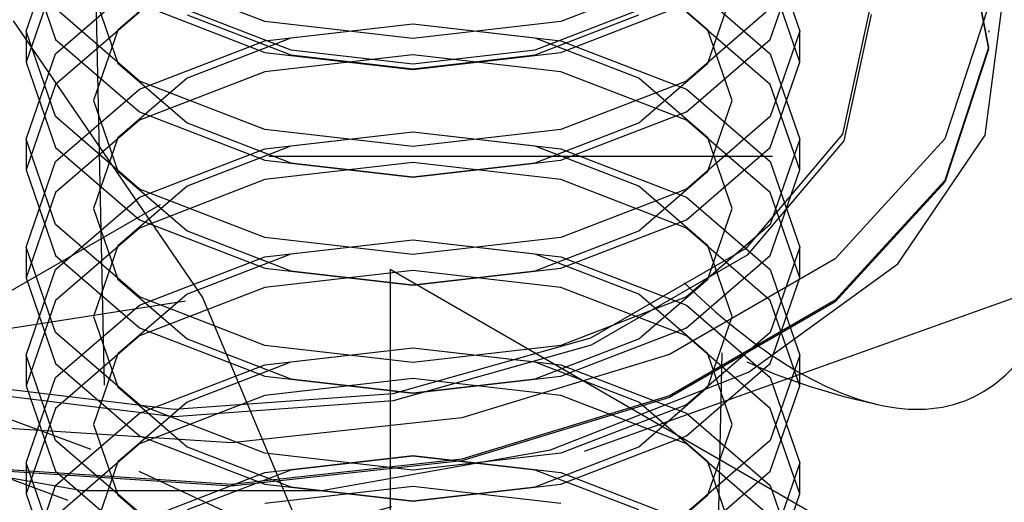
# Model space of a CAD drawing. Header units: inches. Extents: x 1907 to 2452, y -210 to -54.
# Tile 511 of 656: x 2008.3688 to 2008.5643, y -194.9161 to -194.8203. Entities that reach past the tile are written whole.
import ezdxf

# ---------------------------------------------------------------- set-up
doc = ezdxf.new("R2010")
doc.units = ezdxf.units.IN
doc.header["$LTSCALE"] = 0.5
doc.header["$MEASUREMENT"] = 0
doc.linetypes.add('HIDDEN', pattern=[0.22499999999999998, 0.15, -0.075])
doc.layers.add('SID-M-H', color=4, linetype='HIDDEN')

msp = doc.modelspace()

# ---------------------------------------------------------------- linework, layer by layer
at = {"layer": 'SID-M-H'}
for p, q in [((1995.492652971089, -202.3063467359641), (2008.57412842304, -194.7545717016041)), ((2008.383495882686, -194.7928760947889), (2008.387632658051, -194.9863780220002)), ((2008.5061771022, -194.9863780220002), (2008.510313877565, -194.7928760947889)), ((2008.555944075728, -194.7990660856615), (2008.561158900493, -194.8257846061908)), ((2008.555944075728, -194.7993875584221), (2008.561158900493, -194.8261060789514)), ((2008.370133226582, -194.8225585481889), (2008.37597712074, -194.8055982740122)), ((2008.517832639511, -194.8055982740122), (2008.523676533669, -194.8225585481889)), ((2008.370133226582, -194.8072519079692), (2008.37597712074, -194.824212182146)), ((2008.517832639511, -194.824212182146), (2008.523676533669, -194.8072519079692)), ((2008.37597712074, -194.8117231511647), (2008.370133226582, -194.8286834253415)), ((2008.402084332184, -194.8104623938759), (2008.38834401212, -194.8223336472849)), ((2008.417525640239, -194.8206412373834), (2008.392619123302, -194.8110340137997)), ((2008.501190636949, -194.8110340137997), (2008.476284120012, -194.8206412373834)), ((2008.505465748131, -194.8223336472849), (2008.491725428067, -194.8104623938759)), ((2008.523676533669, -194.8286834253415), (2008.517832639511, -194.8117231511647)), ((2008.37597712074, -194.8270297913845), (2008.392619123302, -194.8126515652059)), ((2008.501190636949, -194.8126515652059), (2008.517832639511, -194.8270297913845)), ((2008.383519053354, -194.8149052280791), (2008.38834401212, -194.8289083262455)), ((2008.505465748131, -194.8289083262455), (2008.510290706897, -194.8149052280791)), ((2008.560519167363, -194.8432224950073), (2008.56407217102, -194.8158523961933)), ((2008.392619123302, -194.8171588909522), (2008.417525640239, -194.826766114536)), ((2008.476284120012, -194.826766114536), (2008.501190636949, -194.8171588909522)), ((2008.561158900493, -194.8175374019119), (2008.552499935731, -194.8439562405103)), ((2008.392619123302, -194.832465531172), (2008.37597712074, -194.8180873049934)), ((2008.392619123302, -194.8187764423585), (2008.37597712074, -194.8331546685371)), ((2008.402064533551, -194.8183101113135), (2008.42263745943, -194.8262457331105)), ((2008.402084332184, -194.8193480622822), (2008.422648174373, -194.8272801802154)), ((2008.471161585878, -194.8272801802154), (2008.491725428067, -194.8193480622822)), ((2008.471172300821, -194.8262457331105), (2008.4917452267, -194.8183101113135)), ((2008.517832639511, -194.8180873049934), (2008.501190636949, -194.832465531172)), ((2008.517832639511, -194.8331546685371), (2008.501190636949, -194.8187764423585)), ((2008.537601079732, -194.8179991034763), (2008.532197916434, -194.8430226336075)), ((2008.537870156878, -194.8192397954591), (2008.532456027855, -194.8443141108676)), ((2008.3675509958, -194.8204830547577), (2008.405103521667, -194.8754562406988)), ((2008.446904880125, -194.8240148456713), (2008.417525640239, -194.8206412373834)), ((2008.417525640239, -194.8244758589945), (2008.446904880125, -194.8211022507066)), ((2008.446904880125, -194.8211764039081), (2008.422648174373, -194.823961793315)), ((2008.476284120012, -194.8206412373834), (2008.446904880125, -194.8240148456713)), ((2008.446904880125, -194.8211022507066), (2008.476284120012, -194.8244758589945)), ((2008.471161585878, -194.823961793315), (2008.446904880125, -194.8211764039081)), ((2008.370133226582, -194.8225585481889), (2008.370133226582, -194.8286834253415)), ((2008.37597712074, -194.8395188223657), (2008.370133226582, -194.8225585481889)), ((2008.38834401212, -194.8223336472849), (2008.383519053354, -194.8363367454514)), ((2008.510290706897, -194.8363367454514), (2008.505465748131, -194.8223336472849)), ((2008.523676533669, -194.8225585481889), (2008.517832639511, -194.8395188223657)), ((2008.523676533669, -194.8286834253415), (2008.523676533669, -194.8225585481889)), ((2008.56126816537, -194.8227333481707), (2008.56126816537, -194.8224118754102)), ((2008.37597712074, -194.824212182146), (2008.392619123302, -194.8385904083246)), ((2008.392619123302, -194.8340830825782), (2008.417525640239, -194.8244758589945)), ((2008.422648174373, -194.823961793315), (2008.402084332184, -194.8318939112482)), ((2008.491725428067, -194.8318939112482), (2008.471161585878, -194.823961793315)), ((2008.476284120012, -194.8244758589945), (2008.501190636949, -194.8340830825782)), ((2008.501190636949, -194.8385904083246), (2008.517832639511, -194.824212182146)), ((2008.370133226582, -194.8439900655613), (2008.37597712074, -194.8270297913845)), ((2008.417525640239, -194.826766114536), (2008.446904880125, -194.8301397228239)), ((2008.446904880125, -194.8272271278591), (2008.417525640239, -194.8306007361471)), ((2008.42263745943, -194.8262457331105), (2008.446904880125, -194.8290323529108)), ((2008.422648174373, -194.8272801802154), (2008.446904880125, -194.8300655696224)), ((2008.446904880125, -194.8290323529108), (2008.471172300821, -194.8262457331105)), ((2008.446904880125, -194.8301397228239), (2008.476284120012, -194.826766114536)), ((2008.476284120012, -194.8306007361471), (2008.446904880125, -194.8272271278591)), ((2008.446904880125, -194.8300655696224), (2008.471161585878, -194.8272801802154)), ((2008.517832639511, -194.8270297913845), (2008.523676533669, -194.8439900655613)), ((2008.561158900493, -194.8257846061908), (2008.552499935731, -194.8522034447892)), ((2008.561158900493, -194.8261060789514), (2008.552499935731, -194.8525249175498)), ((2008.370133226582, -194.8286834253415), (2008.37597712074, -194.8456436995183)), ((2008.38834401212, -194.8289083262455), (2008.402084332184, -194.8407795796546)), ((2008.491725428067, -194.8407795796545), (2008.505465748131, -194.8289083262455)), ((2008.517832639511, -194.8456436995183), (2008.523676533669, -194.8286834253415)), ((2008.417525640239, -194.8306007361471), (2008.392619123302, -194.8402079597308)), ((2008.501190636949, -194.8402079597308), (2008.476284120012, -194.8306007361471)), ((2008.37597712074, -194.8331546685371), (2008.370133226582, -194.8501149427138)), ((2008.402084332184, -194.8318939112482), (2008.38834401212, -194.8437651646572)), ((2008.417525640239, -194.8420727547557), (2008.392619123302, -194.832465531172)), ((2008.501190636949, -194.832465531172), (2008.476284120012, -194.8420727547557)), ((2008.505465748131, -194.8437651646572), (2008.491725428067, -194.8318939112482)), ((2008.523676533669, -194.8501149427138), (2008.517832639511, -194.8331546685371)), ((2008.37597712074, -194.8484613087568), (2008.392619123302, -194.8340830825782)), ((2008.501190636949, -194.8340830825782), (2008.517832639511, -194.8484613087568)), ((2008.383519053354, -194.8363367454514), (2008.38834401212, -194.8503398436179)), ((2008.505465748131, -194.8503398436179), (2008.510290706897, -194.8363367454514)), ((2008.392619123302, -194.8385904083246), (2008.417525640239, -194.8481976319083)), ((2008.476284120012, -194.8481976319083), (2008.501190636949, -194.8385904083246)), ((2008.392619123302, -194.8538970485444), (2008.37597712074, -194.8395188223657)), ((2008.392619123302, -194.8402079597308), (2008.37597712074, -194.8545861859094)), ((2008.402084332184, -194.8407795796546), (2008.422648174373, -194.8487116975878)), ((2008.471161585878, -194.8487116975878), (2008.491725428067, -194.8407795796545)), ((2008.517832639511, -194.8395188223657), (2008.501190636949, -194.8538970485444)), ((2008.517832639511, -194.8545861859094), (2008.501190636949, -194.8402079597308)), ((2008.446904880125, -194.8454463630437), (2008.417525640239, -194.8420727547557)), ((2008.417525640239, -194.8459073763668), (2008.446904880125, -194.8425337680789)), ((2008.446904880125, -194.8426079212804), (2008.422648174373, -194.8453933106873)), ((2008.476284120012, -194.8420727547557), (2008.446904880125, -194.8454463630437)), ((2008.446904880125, -194.8425337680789), (2008.476284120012, -194.8459073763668)), ((2008.471161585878, -194.8453933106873), (2008.446904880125, -194.8426079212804)), ((2008.532197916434, -194.8430226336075), (2008.513012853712, -194.8656775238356)), ((2008.543149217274, -194.8687720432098), (2008.560519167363, -194.8432224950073)), ((2008.370133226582, -194.8439900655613), (2008.370133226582, -194.8501149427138)), ((2008.37597712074, -194.8609503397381), (2008.370133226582, -194.8439900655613)), ((2008.38834401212, -194.8437651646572), (2008.383519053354, -194.8577682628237)), ((2008.510290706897, -194.8577682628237), (2008.505465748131, -194.8437651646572)), ((2008.532456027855, -194.8443141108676), (2008.513232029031, -194.8670149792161)), ((2008.523676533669, -194.8439900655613), (2008.517832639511, -194.8609503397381)), ((2008.523676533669, -194.8501149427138), (2008.523676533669, -194.8439900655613)), ((2008.552499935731, -194.8439562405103), (2008.530736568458, -194.8677279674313)), ((2008.37597712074, -194.8456436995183), (2008.392619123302, -194.8600219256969)), ((2008.392619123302, -194.8555145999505), (2008.417525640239, -194.8459073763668)), ((2008.422648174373, -194.8453933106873), (2008.402084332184, -194.8533254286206)), ((2008.491725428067, -194.8533254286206), (2008.471161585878, -194.8453933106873)), ((2008.476284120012, -194.8459073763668), (2008.501190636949, -194.8555145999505)), ((2008.501190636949, -194.8600219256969), (2008.517832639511, -194.8456436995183)), ((2008.018309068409, -194.8473663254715), (2008.605518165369, -194.8473663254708)), ((2008.370133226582, -194.8654215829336), (2008.37597712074, -194.8484613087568)), ((2008.417525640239, -194.8481976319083), (2008.446904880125, -194.8515712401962)), ((2008.446904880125, -194.8486586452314), (2008.417525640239, -194.8520322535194)), ((2008.422648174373, -194.8487116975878), (2008.446904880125, -194.8514970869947)), ((2008.446904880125, -194.8515712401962), (2008.476284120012, -194.8481976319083)), ((2008.476284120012, -194.8520322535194), (2008.446904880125, -194.8486586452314)), ((2008.446904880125, -194.8514970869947), (2008.471161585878, -194.8487116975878)), ((2008.517832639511, -194.8484613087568), (2008.523676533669, -194.8654215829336)), ((2008.370133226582, -194.8501149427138), (2008.37597712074, -194.8670752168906)), ((2008.38834401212, -194.8503398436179), (2008.402084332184, -194.8622110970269)), ((2008.491725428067, -194.8622110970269), (2008.505465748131, -194.8503398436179)), ((2008.517832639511, -194.8670752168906), (2008.523676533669, -194.8501149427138)), ((2008.417525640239, -194.8520322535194), (2008.392619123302, -194.8616394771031)), ((2008.501190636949, -194.8616394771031), (2008.476284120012, -194.8520322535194)), ((2008.552499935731, -194.8522034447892), (2008.530736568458, -194.8759751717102)), ((2008.552499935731, -194.8525249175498), (2008.530736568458, -194.8762966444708)), ((2008.37597712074, -194.8545861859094), (2008.370133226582, -194.8715464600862)), ((2008.402084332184, -194.8533254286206), (2008.38834401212, -194.8651966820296)), ((2008.417525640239, -194.8635042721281), (2008.392619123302, -194.8538970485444)), ((2008.501190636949, -194.8538970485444), (2008.476284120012, -194.8635042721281)), ((2008.505465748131, -194.8651966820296), (2008.491725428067, -194.8533254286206)), ((2008.523676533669, -194.8715464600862), (2008.517832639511, -194.8545861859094)), ((2008.37597712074, -194.8698928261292), (2008.392619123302, -194.8555145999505)), ((2008.501190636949, -194.8555145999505), (2008.517832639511, -194.8698928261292)), ((2008.383519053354, -194.8577682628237), (2008.38834401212, -194.8717713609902)), ((2008.505465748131, -194.8717713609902), (2008.510290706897, -194.8577682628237)), ((2008.392619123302, -194.8600219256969), (2008.417525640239, -194.8696291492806)), ((2008.476284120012, -194.8696291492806), (2008.501190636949, -194.8600219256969)), ((2008.480977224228, -194.9059311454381), (2008.608591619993, -194.8603164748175)), ((2008.392619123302, -194.8753285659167), (2008.37597712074, -194.8609503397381)), ((2008.392619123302, -194.8616394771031), (2008.37597712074, -194.8760177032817)), ((2008.402084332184, -194.8622110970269), (2008.422648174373, -194.8701432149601)), ((2008.471161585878, -194.8701432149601), (2008.491725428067, -194.8622110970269)), ((2008.517832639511, -194.8609503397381), (2008.501190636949, -194.8753285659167)), ((2008.517832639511, -194.8760177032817), (2008.501190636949, -194.8616394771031)), ((2008.446904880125, -194.866877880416), (2008.417525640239, -194.8635042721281)), ((2008.417525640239, -194.8673388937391), (2008.446904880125, -194.8639652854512)), ((2008.446904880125, -194.8640394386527), (2008.422648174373, -194.8668248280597)), ((2008.476284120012, -194.8635042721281), (2008.446904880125, -194.866877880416)), ((2008.446904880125, -194.8639652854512), (2008.476284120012, -194.8673388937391)), ((2008.471161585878, -194.8668248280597), (2008.446904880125, -194.8640394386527)), ((2008.383026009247, -194.9055874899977), (2008.274686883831, -194.8656108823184)), ((2008.370133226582, -194.8654215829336), (2008.370133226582, -194.8715464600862)), ((2008.37597712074, -194.8823818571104), (2008.370133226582, -194.8654215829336)), ((2008.38834401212, -194.8651966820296), (2008.383519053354, -194.879199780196)), ((2008.513012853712, -194.8656775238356), (2008.482124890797, -194.8835087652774)), ((2008.510290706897, -194.879199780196), (2008.505465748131, -194.8651966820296)), ((2008.523676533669, -194.8654215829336), (2008.517832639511, -194.8823818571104)), ((2008.523676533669, -194.8715464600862), (2008.523676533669, -194.8654215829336)), ((2008.37597712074, -194.8670752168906), (2008.392619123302, -194.8814534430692)), ((2008.392619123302, -194.8769461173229), (2008.417525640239, -194.8673388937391)), ((2008.422648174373, -194.8668248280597), (2008.402084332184, -194.8747569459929)), ((2008.491725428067, -194.8747569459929), (2008.471161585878, -194.8668248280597)), ((2008.476284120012, -194.8673388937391), (2008.501190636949, -194.8769461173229)), ((2008.513232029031, -194.8670149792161), (2008.482281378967, -194.8848824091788)), ((2008.530736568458, -194.8677279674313), (2008.497802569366, -194.8867403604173)), ((2008.501190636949, -194.8814534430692), (2008.517832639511, -194.8670752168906)), ((2008.302956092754, -194.8913986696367), (2008.44237547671, -194.8698327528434)), ((2008.370133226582, -194.8868531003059), (2008.37597712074, -194.8698928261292)), ((2008.417525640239, -194.8696291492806), (2008.446904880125, -194.8730027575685)), ((2008.446904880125, -194.8700901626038), (2008.417525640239, -194.8734637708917)), ((2008.422648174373, -194.8701432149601), (2008.446904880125, -194.8729286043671)), ((2008.44237547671, -194.8698327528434), (2008.44237547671, -194.9974172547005)), ((2008.44237547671, -194.8698327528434), (2008.544437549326, -194.9287519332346)), ((2008.446904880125, -194.8730027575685), (2008.476284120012, -194.8696291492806)), ((2008.476284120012, -194.8734637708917), (2008.446904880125, -194.8700901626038)), ((2008.446904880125, -194.8729286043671), (2008.471161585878, -194.8701432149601)), ((2008.513505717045, -194.8902308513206), (2008.543149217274, -194.8687720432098)), ((2008.517832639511, -194.8698928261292), (2008.523676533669, -194.8868531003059)), ((2008.370133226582, -194.8715464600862), (2008.37597712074, -194.888506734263)), ((2008.38834401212, -194.8717713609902), (2008.402084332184, -194.8836426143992)), ((2008.491725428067, -194.8836426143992), (2008.505465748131, -194.8717713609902)), ((2008.517832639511, -194.888506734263), (2008.523676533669, -194.8715464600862)), ((2008.417525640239, -194.8734637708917), (2008.392619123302, -194.8830709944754)), ((2008.501190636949, -194.8830709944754), (2008.476284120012, -194.8734637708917)), ((2008.378432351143, -194.9157088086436), (2008.270811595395, -194.8759972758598)), ((2008.37597712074, -194.8760177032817), (2008.370133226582, -194.8929779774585)), ((2008.402084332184, -194.8747569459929), (2008.38834401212, -194.8866281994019)), ((2008.417525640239, -194.8849357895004), (2008.392619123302, -194.8753285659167)), ((2008.405103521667, -194.8754562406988), (2008.429339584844, -194.9328693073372)), ((2008.501190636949, -194.8753285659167), (2008.476284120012, -194.8849357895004)), ((2008.505465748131, -194.8866281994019), (2008.491725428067, -194.8747569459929)), ((2008.530736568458, -194.8759751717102), (2008.497802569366, -194.8949875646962)), ((2008.530736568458, -194.8762966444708), (2008.497802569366, -194.8953090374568)), ((2008.523676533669, -194.8929779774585), (2008.517832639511, -194.8760177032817)), ((2008.37597712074, -194.8913243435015), (2008.392619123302, -194.8769461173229)), ((2008.501190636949, -194.8769461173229), (2008.517832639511, -194.8913243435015)), ((2008.383519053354, -194.879199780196), (2008.38834401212, -194.8932028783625)), ((2008.505465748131, -194.8932028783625), (2008.510290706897, -194.879199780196)), ((2008.392619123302, -194.8814534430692), (2008.417525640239, -194.891060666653)), ((2008.476284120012, -194.891060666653), (2008.501190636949, -194.8814534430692)), ((2008.392619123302, -194.896760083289), (2008.37597712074, -194.8823818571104)), ((2008.392619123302, -194.8830709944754), (2008.37597712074, -194.8974492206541)), ((2008.402084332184, -194.8836426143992), (2008.422648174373, -194.8915747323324)), ((2008.482124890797, -194.8835087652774), (2008.442881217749, -194.8945840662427)), ((2008.471161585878, -194.8915747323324), (2008.491725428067, -194.8836426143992)), ((2008.517832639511, -194.8823818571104), (2008.501190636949, -194.896760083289)), ((2008.517832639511, -194.8974492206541), (2008.501190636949, -194.8830709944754)), ((2008.446904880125, -194.8883093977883), (2008.417525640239, -194.8849357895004)), ((2008.417525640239, -194.8887704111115), (2008.446904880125, -194.8853968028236)), ((2008.446904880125, -194.885470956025), (2008.422648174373, -194.888256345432)), ((2008.482281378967, -194.8848824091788), (2008.442958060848, -194.8959801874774)), ((2008.476284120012, -194.8849357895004), (2008.446904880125, -194.8883093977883)), ((2008.446904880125, -194.8853968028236), (2008.476284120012, -194.8887704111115)), ((2008.471161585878, -194.888256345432), (2008.446904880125, -194.885470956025)), ((2008.370133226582, -194.8868531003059), (2008.370133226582, -194.8929779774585)), ((2008.37597712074, -194.9038133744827), (2008.370133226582, -194.8868531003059)), ((2008.38834401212, -194.8866281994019), (2008.383519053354, -194.9006312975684)), ((2008.497802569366, -194.8867403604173), (2008.4566242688, -194.8993040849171)), ((2008.510290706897, -194.9006312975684), (2008.505465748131, -194.8866281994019)), ((2008.523676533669, -194.8868531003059), (2008.517832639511, -194.9038133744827)), ((2008.523676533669, -194.8929779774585), (2008.523676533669, -194.8868531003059)), ((2008.37597712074, -194.888506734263), (2008.392619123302, -194.9028849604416)), ((2008.392619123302, -194.8983776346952), (2008.417525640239, -194.8887704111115)), ((2008.422648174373, -194.888256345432), (2008.402084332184, -194.8961884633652)), ((2008.491725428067, -194.8961884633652), (2008.471161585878, -194.888256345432)), ((2008.476284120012, -194.8887704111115), (2008.501190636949, -194.8983776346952)), ((2008.501190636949, -194.9028849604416), (2008.517832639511, -194.888506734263)), ((2008.370133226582, -194.9082846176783), (2008.37597712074, -194.8913243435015)), ((2008.417525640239, -194.891060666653), (2008.446904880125, -194.8944342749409)), ((2008.446904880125, -194.8915216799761), (2008.417525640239, -194.8948952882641)), ((2008.422648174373, -194.8915747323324), (2008.446904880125, -194.8943601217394)), ((2008.446904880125, -194.8944342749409), (2008.476284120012, -194.891060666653)), ((2008.476284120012, -194.8948952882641), (2008.446904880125, -194.8915216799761)), ((2008.446904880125, -194.8943601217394), (2008.471161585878, -194.8915747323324)), ((2008.474222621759, -194.9056922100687), (2008.513505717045, -194.8902308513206)), ((2008.517832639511, -194.8913243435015), (2008.523676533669, -194.9082846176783)), ((2008.399523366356, -194.8991056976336), (2008.356684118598, -194.8939202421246)), ((2008.399534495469, -194.8977032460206), (2008.356782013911, -194.8925282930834)), ((2008.370133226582, -194.8929779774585), (2008.37597712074, -194.9099382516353)), ((2008.38834401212, -194.8932028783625), (2008.402084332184, -194.9050741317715)), ((2008.491725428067, -194.9050741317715), (2008.505465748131, -194.8932028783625)), ((2008.517832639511, -194.9099382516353), (2008.523676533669, -194.8929779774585)), ((2008.417525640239, -194.8948952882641), (2008.392619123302, -194.9045025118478)), ((2008.442958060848, -194.8959801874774), (2008.399523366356, -194.8991056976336)), ((2008.442881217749, -194.8945840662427), (2008.399534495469, -194.8977032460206)), ((2008.497802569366, -194.8949875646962), (2008.4566242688, -194.907551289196)), ((2008.497802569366, -194.8953090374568), (2008.4566242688, -194.9078727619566)), ((2008.501190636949, -194.9045025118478), (2008.476284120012, -194.8948952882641)), ((2008.37597712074, -194.8974492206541), (2008.370133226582, -194.9144094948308)), ((2008.402084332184, -194.8961884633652), (2008.38834401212, -194.9080597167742)), ((2008.417525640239, -194.9063673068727), (2008.392619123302, -194.896760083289)), ((2008.501190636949, -194.896760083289), (2008.476284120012, -194.9063673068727)), ((2008.505465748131, -194.9080597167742), (2008.491725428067, -194.8961884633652)), ((2008.523676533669, -194.9144094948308), (2008.517832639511, -194.8974492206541)), ((2008.37597712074, -194.9127558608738), (2008.392619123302, -194.8983776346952)), ((2008.4566242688, -194.8993040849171), (2008.410860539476, -194.9043027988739)), ((2008.501190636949, -194.8983776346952), (2008.517832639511, -194.9127558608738)), ((2008.410860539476, -194.9043027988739), (2008.364577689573, -194.9012923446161)), ((2008.383519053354, -194.9006312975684), (2008.38834401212, -194.9146343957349)), ((2008.505465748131, -194.9146343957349), (2008.510290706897, -194.9006312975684)), ((2008.392619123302, -194.9181916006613), (2008.37597712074, -194.9038133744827)), ((2008.392619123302, -194.9028849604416), (2008.417525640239, -194.9124921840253)), ((2008.476284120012, -194.9124921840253), (2008.501190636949, -194.9028849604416)), ((2008.517832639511, -194.9038133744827), (2008.501190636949, -194.9181916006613)), ((2008.335813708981, -194.9056922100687), (2008.381245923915, -194.9137823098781)), ((2008.392619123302, -194.9045025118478), (2008.37597712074, -194.9188807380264)), ((2008.483242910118, -194.9520918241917), (2008.383026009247, -194.9055874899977)), ((2008.402084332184, -194.9050741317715), (2008.422648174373, -194.9130062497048)), ((2008.428790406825, -194.9137823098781), (2008.474222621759, -194.9056922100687)), ((2008.471161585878, -194.9130062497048), (2008.491725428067, -194.9050741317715)), ((2008.517832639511, -194.9188807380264), (2008.501190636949, -194.9045025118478)), ((2008.346616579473, -194.9445538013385), (2008.480977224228, -194.9059311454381)), ((2008.4566242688, -194.907551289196), (2008.410860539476, -194.9125500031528)), ((2008.446904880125, -194.9097409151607), (2008.417525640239, -194.9063673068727)), ((2008.417525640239, -194.9102019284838), (2008.446904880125, -194.9068283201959)), ((2008.446904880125, -194.9069024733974), (2008.422648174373, -194.9096878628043)), ((2008.476284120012, -194.9063673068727), (2008.446904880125, -194.9097409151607)), ((2008.446904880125, -194.9068283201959), (2008.476284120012, -194.9102019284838)), ((2008.471161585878, -194.9096878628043), (2008.446904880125, -194.9069024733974)), ((2008.410860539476, -194.9125500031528), (2008.364577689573, -194.909539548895)), ((2008.370133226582, -194.9082846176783), (2008.370133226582, -194.9144094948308)), ((2008.37597712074, -194.925244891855), (2008.370133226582, -194.9082846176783)), ((2008.38834401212, -194.9080597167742), (2008.383519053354, -194.9220628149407)), ((2008.422648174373, -194.9096878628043), (2008.402084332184, -194.9176199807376)), ((2008.4566242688, -194.9078727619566), (2008.410860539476, -194.9128714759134)), ((2008.491725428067, -194.9176199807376), (2008.471161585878, -194.9096878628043)), ((2008.510290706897, -194.9220628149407), (2008.505465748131, -194.9080597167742)), ((2008.523676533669, -194.9082846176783), (2008.517832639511, -194.925244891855)), ((2008.523676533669, -194.9144094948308), (2008.523676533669, -194.9082846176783)), ((2008.410860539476, -194.9128714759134), (2008.364577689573, -194.9098610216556)), ((2008.37597712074, -194.9099382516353), (2008.392619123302, -194.9243164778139)), ((2008.392619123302, -194.9198091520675), (2008.417525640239, -194.9102019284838)), ((2008.476284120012, -194.9102019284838), (2008.501190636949, -194.9198091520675)), ((2008.501190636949, -194.9243164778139), (2008.517832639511, -194.9099382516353)), ((2008.370133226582, -194.9297161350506), (2008.37597712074, -194.9127558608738)), ((2008.417525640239, -194.9124921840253), (2008.446904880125, -194.9158657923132)), ((2008.446904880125, -194.9129531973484), (2008.417525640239, -194.9163268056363)), ((2008.422648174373, -194.9130062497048), (2008.446904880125, -194.9157916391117)), ((2008.446904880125, -194.9158657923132), (2008.476284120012, -194.9124921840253)), ((2008.476284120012, -194.9163268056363), (2008.446904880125, -194.9129531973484)), ((2008.446904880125, -194.9157916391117), (2008.471161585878, -194.9130062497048)), ((2008.517832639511, -194.9127558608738), (2008.523676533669, -194.9297161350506)), ((2008.370133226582, -194.9144094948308), (2008.37597712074, -194.9313697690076)), ((2008.381245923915, -194.9137823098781), (2008.428790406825, -194.9137823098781)), ((2008.38834401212, -194.9146343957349), (2008.402084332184, -194.9265056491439)), ((2008.491725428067, -194.9265056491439), (2008.505465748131, -194.9146343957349)), ((2008.517832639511, -194.9313697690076), (2008.523676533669, -194.9144094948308)), ((2008.477984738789, -194.9619047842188), (2008.378432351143, -194.9157088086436))]:
    msp.add_line(p, q, dxfattribs=at)
msp.add_arc((2008.564534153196, -194.7742955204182), 0.1249999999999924, 154.0472375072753, 258.4158193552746, dxfattribs=at)
msp.add_open_spline([(2008.578040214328, -194.8460340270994), (2008.577380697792, -194.8555753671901), (2008.576061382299, -194.8746621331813), (2008.56555871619, -194.892515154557), (2008.549620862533, -194.8995439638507), (2008.529293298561, -194.8948073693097), (2008.507046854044, -194.8797567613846), (2008.48521433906, -194.8564667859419), (2008.466086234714, -194.82722383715), (2008.451917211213, -194.7945129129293), (2008.444828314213, -194.7613889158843), (2008.446278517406, -194.7315635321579), (2008.456393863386, -194.7089538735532), (2008.473640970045, -194.6967851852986), (2008.495188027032, -194.6966563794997), (2008.517858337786, -194.7081857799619), (2008.539021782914, -194.7295249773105), (2008.556893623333, -194.7582270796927), (2008.570053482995, -194.79134007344), (2008.577022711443, -194.8219735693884), (2008.577746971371, -194.8390998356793), (2008.578040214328, -194.8460340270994)], degree=3, knots=[0, 0, 0, 0, 0.05545788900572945, 0.110939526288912, 0.1658403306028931, 0.2192081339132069, 0.2711116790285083, 0.3223398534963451, 0.3739729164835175, 0.4268563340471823, 0.4812618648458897, 0.5368273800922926, 0.5927419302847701, 0.6480375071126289, 0.7019376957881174, 0.7542613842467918, 0.8055937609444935, 0.8569811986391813, 0.9093952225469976, 0.96331536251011, 1, 1, 1, 1], dxfattribs=at)

doc.saveas('drawing.dxf')
